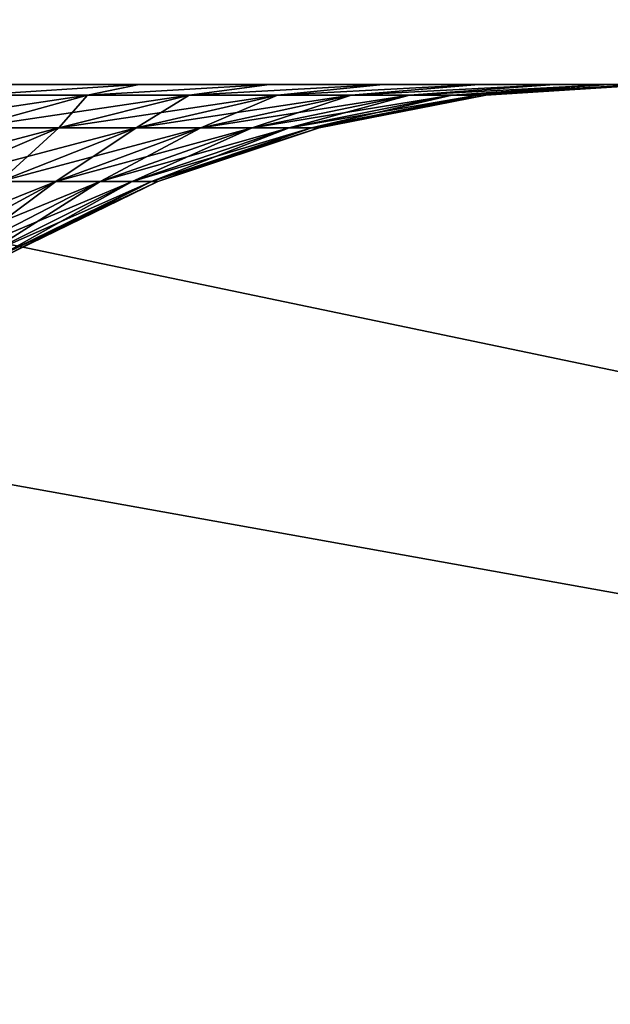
# Model space of a CAD drawing. Header units: millimetres. Extents: x -110 to 110, y 0 to 80.
# Tile 277 of 439: x 87.04 to 88.39, y 6.45 to 8.7. Entities that reach past the tile are written whole.
import ezdxf

# ---------------------------------------------------------------- set-up
doc = ezdxf.new("R2010")
doc.units = ezdxf.units.MM
doc.header["$LTSCALE"] = 59.460957
for name, color, linetype in [('13', 7, 'CONTINUOUS'), ('350', 7, 'CONTINUOUS'), ('359', 7, 'CONTINUOUS'), ('361', 7, 'CONTINUOUS'), ('362', 7, 'CONTINUOUS'), ('4', 7, 'CONTINUOUS'), ('6', 7, 'CONTINUOUS'), ('7', 7, 'CONTINUOUS')]:
    doc.layers.add(name, color=color, linetype=linetype)

msp = doc.modelspace()

# ---------------------------------------------------------------- linework, layer by layer
at = {"layer": '13', "color": 7, "linetype": 'CONTINUOUS'}
for points in [[(88.7616, 16.2217, 52.4151), (105, 0, 52.6982), (87.978, 15.6491, 52.425), (88.7616, 16.2217, 52.4151)], [(87.978, 15.6491, 52.425), (105, 0, 52.6982), (87.1426, 15.1552, 52.4337), (87.978, 15.6491, 52.425)], [(87.1426, 15.1552, 52.4337), (105, 0, 52.6982), (86.2633, 14.7446, 52.4408), (87.1426, 15.1552, 52.4337)], [(86.2633, 14.7446, 52.4408), (105, 0, 52.6982), (85.3483, 14.4211, 52.4465), (86.2633, 14.7446, 52.4408)], [(85.3483, 14.4211, 52.4465), (105, 0, 52.6982), (84.4063, 14.1879, 52.4506), (85.3483, 14.4211, 52.4465)], [(84.4063, 14.1879, 52.4506), (105, 0, 52.6982), (83.4461, 14.0471, 52.453), (84.4063, 14.1879, 52.4506)], [(105, 0, 52.6982), (-105, 0, 52.6982), (83.4461, 14.0471, 52.453), (105, 0, 52.6982)]]:
    msp.add_3dface(points, dxfattribs=at)
at = {"layer": '350', "color": 7, "linetype": 'CONTINUOUS'}
for points in [[(96.8141, 8.55, -37.8585), (80.359, 8.55, -51.9546), (96.4415, 8.55, -38.0633), (96.8141, 8.55, -37.8585)], [(96.4415, 8.55, -38.0633), (80.359, 8.55, -51.9546), (96.0462, 8.55, -38.2198), (96.4415, 8.55, -38.0633)], [(96.0462, 8.55, -38.2198), (80.359, 8.55, -51.9546), (95.6344, 8.55, -38.3256), (96.0462, 8.55, -38.2198)], [(95.6344, 8.55, -38.3256), (80.359, 8.55, -51.9546), (95.2126, 8.55, -38.3788), (95.6344, 8.55, -38.3256)], [(95.2126, 8.55, -38.3788), (80.359, 8.55, -51.9546), (94.7874, 8.55, -38.3788), (95.2126, 8.55, -38.3788)], [(94.7874, 8.55, -38.3788), (80.359, 8.55, -51.9546), (94.3656, 8.55, -38.3256), (94.7874, 8.55, -38.3788)], [(94.3656, 8.55, -38.3256), (80.359, 8.55, -51.9546), (93.9538, 8.55, -38.2198), (94.3656, 8.55, -38.3256)], [(93.9538, 8.55, -38.2198), (80.359, 8.55, -51.9546), (93.5585, 8.55, -38.0633), (93.9538, 8.55, -38.2198)], [(93.5585, 8.55, -38.0633), (80.359, 8.55, -51.9546), (93.1859, 8.55, -37.8585), (93.5585, 8.55, -38.0633)], [(93.1859, 8.55, -37.8585), (80.359, 8.55, -51.9546), (92.8419, 8.55, -37.6086), (93.1859, 8.55, -37.8585)], [(92.8419, 8.55, -37.6086), (80.359, 8.55, -51.9546), (92.532, 8.55, -37.3175), (92.8419, 8.55, -37.6086)], [(92.532, 8.55, -37.3175), (80.359, 8.55, -51.9546), (92.261, 8.55, -36.9899), (92.532, 8.55, -37.3175)], [(92.261, 8.55, -36.9899), (80.359, 8.55, -51.9546), (92.0332, 8.55, -36.6309), (92.261, 8.55, -36.9899)], [(92.0332, 8.55, -36.6309), (80.359, 8.55, -51.9546), (91.8522, 8.55, -36.2462), (92.0332, 8.55, -36.6309)], [(91.8522, 8.55, -36.2462), (80.359, 8.55, -51.9546), (91.7208, 8.55, -35.8418), (91.8522, 8.55, -36.2462)], [(91.7208, 8.55, -35.8418), (80.359, 8.55, -51.9546), (91.6411, 8.55, -35.4242), (91.7208, 8.55, -35.8418)], [(80.359, 8.55, 51.9546), (98.7466, 8.55, 51.9546), (80.359, 8.55, 45.871), (80.359, 8.55, 51.9546)], [(97.1581, 8.55, -37.6086), (80.359, 8.55, -51.9546), (96.8141, 8.55, -37.8585), (97.1581, 8.55, -37.6086)], [(98.7466, 8.55, -51.9546), (80.359, 8.55, -51.9546), (98.7466, 8.55, -48.6982), (98.7466, 8.55, -51.9546)], [(98.7466, 8.55, -48.6982), (80.359, 8.55, -51.9546), (97.1581, 8.55, -37.6086), (98.7466, 8.55, -48.6982)], [(80.359, 8.55, -51.9546), (91.6145, 8.55, -35), (91.6411, 8.55, -35.4242), (80.359, 8.55, -51.9546)], [(87.3154, 8.55, -33.6136), (87.6136, 8.55, -33.3154), (80.359, 8.55, -51.9546), (87.3154, 8.55, -33.6136)], [(86.9835, 8.55, -33.8737), (87.3154, 8.55, -33.6136), (80.359, 8.55, -51.9546), (86.9835, 8.55, -33.8737)], [(87.6136, 8.55, -33.3154), (87.8737, 8.55, -32.9835), (80.359, 8.55, -51.9546), (87.6136, 8.55, -33.3154)], [(87.8737, 8.55, -32.9835), (88.0918, 8.55, -32.6226), (80.359, 8.55, -51.9546), (87.8737, 8.55, -32.9835)], [(80.359, 8.55, -51.9546), (88.2649, 8.55, -32.2381), (91.6145, 8.55, -35), (80.359, 8.55, -51.9546)], [(88.0918, 8.55, -32.6226), (88.2649, 8.55, -32.2381), (80.359, 8.55, -51.9546), (88.0918, 8.55, -32.6226)], [(98.7466, 8.55, 51.9546), (85, 8.55, 34.4917), (80.359, 8.55, 45.871), (98.7466, 8.55, 51.9546)], [(85.4208, 8.55, 34.4663), (85, 8.55, 34.4917), (98.7466, 8.55, 51.9546), (85.4208, 8.55, 34.4663)], [(85.8355, 8.55, 34.3903), (85.4208, 8.55, 34.4663), (98.7466, 8.55, 51.9546), (85.8355, 8.55, 34.3903)], [(86.2381, 8.55, 34.2649), (85.8355, 8.55, 34.3903), (98.7466, 8.55, 51.9546), (86.2381, 8.55, 34.2649)], [(86.6226, 8.55, 34.0918), (86.2381, 8.55, 34.2649), (98.7466, 8.55, 51.9546), (86.6226, 8.55, 34.0918)], [(86.9835, 8.55, 33.8737), (86.6226, 8.55, 34.0918), (98.7466, 8.55, 51.9546), (86.9835, 8.55, 33.8737)], [(87.3154, 8.55, 33.6136), (86.9835, 8.55, 33.8737), (98.7466, 8.55, 51.9546), (87.3154, 8.55, 33.6136)], [(87.6136, 8.55, 33.3154), (87.3154, 8.55, 33.6136), (98.7466, 8.55, 51.9546), (87.6136, 8.55, 33.3154)], [(87.8737, 8.55, 32.9835), (87.6136, 8.55, 33.3154), (98.7466, 8.55, 51.9546), (87.8737, 8.55, 32.9835)], [(88.0918, 8.55, 32.6226), (87.8737, 8.55, 32.9835), (98.7466, 8.55, 51.9546), (88.0918, 8.55, 32.6226)], [(88.2649, 8.55, 32.2381), (88.0918, 8.55, 32.6226), (98.7466, 8.55, 51.9546), (88.2649, 8.55, 32.2381)], [(88.2649, 8.55, -32.2381), (88.3903, 8.55, -31.8355), (91.6145, 8.55, -35), (88.2649, 8.55, -32.2381)], [(88.3903, 8.55, 31.8355), (88.2649, 8.55, 32.2381), (98.7466, 8.55, 51.9546), (88.3903, 8.55, 31.8355)], [(88.3903, 8.55, -31.8355), (88.4663, 8.55, -31.4208), (91.6145, 8.55, -35), (88.3903, 8.55, -31.8355)], [(88.4663, 8.55, 31.4208), (88.3903, 8.55, 31.8355), (98.7466, 8.55, 51.9546), (88.4663, 8.55, 31.4208)]]:
    msp.add_3dface(points, dxfattribs=at)
at = {"layer": '359', "color": 7, "linetype": 'CONTINUOUS'}
for points in [[(88.4917, 8.55, 31), (88.4917, 8.55, -31), (88.1083, 8.5254, -31), (88.4917, 8.55, 31)], [(88.1083, 8.5254, 31), (88.4917, 8.55, 31), (88.1083, 8.5254, -31), (88.1083, 8.5254, 31)], [(87.7271, 8.4509, 31), (88.1083, 8.5254, 31), (87.7271, 8.4509, -31), (87.7271, 8.4509, 31)], [(87.7271, 8.4509, -31), (88.1083, 8.5254, 31), (88.1083, 8.5254, -31), (87.7271, 8.4509, -31)], [(87.3587, 8.3278, -31), (87.7271, 8.4509, 31), (87.7271, 8.4509, -31), (87.3587, 8.3278, -31)], [(87.3587, 8.3278, 31), (87.7271, 8.4509, 31), (87.3587, 8.3278, -31), (87.3587, 8.3278, 31)], [(87.0092, 8.1581, -31), (87.3587, 8.3278, 31), (87.3587, 8.3278, -31), (87.0092, 8.1581, -31)], [(87.0092, 8.1581, 31), (87.3587, 8.3278, 31), (87.0092, 8.1581, -31), (87.0092, 8.1581, 31)]]:
    msp.add_3dface(points, dxfattribs=at)
at = {"layer": '361', "color": 7, "linetype": 'CONTINUOUS'}
for points in [[(86.9835, 8.55, 33.8737), (87.3154, 8.55, 33.6136), (86.938, 8.5254, 33.4302), (86.9835, 8.55, 33.8737)], [(86.938, 8.5254, 33.4302), (87.3154, 8.55, 33.6136), (87.1979, 8.5254, 33.1979), (86.938, 8.5254, 33.4302)], [(87.3154, 8.55, 33.6136), (87.6136, 8.55, 33.3154), (87.1979, 8.5254, 33.1979), (87.3154, 8.55, 33.6136)], [(87.1979, 8.5254, 33.1979), (87.6136, 8.55, 33.3154), (87.4302, 8.5254, 32.938), (87.1979, 8.5254, 33.1979)], [(87.6136, 8.55, 33.3154), (87.8737, 8.55, 32.9835), (87.4302, 8.5254, 32.938), (87.6136, 8.55, 33.3154)], [(87.4302, 8.5254, 32.938), (87.8737, 8.55, 32.9835), (87.6319, 8.5254, 32.6537), (87.4302, 8.5254, 32.938)], [(87.8737, 8.55, 32.9835), (88.0918, 8.55, 32.6226), (87.6319, 8.5254, 32.6537), (87.8737, 8.55, 32.9835)], [(87.6319, 8.5254, 32.6537), (88.0918, 8.55, 32.6226), (87.8005, 8.5254, 32.3487), (87.6319, 8.5254, 32.6537)], [(88.0918, 8.55, 32.6226), (88.2649, 8.55, 32.2381), (87.8005, 8.5254, 32.3487), (88.0918, 8.55, 32.6226)], [(87.8005, 8.5254, 32.3487), (88.2649, 8.55, 32.2381), (87.9339, 8.5254, 32.0266), (87.8005, 8.5254, 32.3487)], [(88.2649, 8.55, 32.2381), (88.3903, 8.55, 31.8355), (87.9339, 8.5254, 32.0266), (88.2649, 8.55, 32.2381)], [(87.9339, 8.5254, 32.0266), (88.3903, 8.55, 31.8355), (88.0304, 8.5254, 31.6917), (87.9339, 8.5254, 32.0266)], [(88.0304, 8.5254, 31.6917), (88.4663, 8.55, 31.4208), (88.0888, 8.5254, 31.348), (88.0304, 8.5254, 31.6917)], [(88.3903, 8.55, 31.8355), (88.4663, 8.55, 31.4208), (88.0304, 8.5254, 31.6917), (88.3903, 8.55, 31.8355)], [(88.4917, 8.55, 31), (88.1083, 8.5254, 31), (88.0888, 8.5254, 31.348), (88.4917, 8.55, 31)], [(88.4663, 8.55, 31.4208), (88.4917, 8.55, 31), (88.0888, 8.5254, 31.348), (88.4663, 8.55, 31.4208)], [(86.938, 8.5254, 33.4302), (87.1979, 8.5254, 33.1979), (86.7003, 8.4509, 33.1321), (86.938, 8.5254, 33.4302)], [(86.7003, 8.4509, 33.1321), (87.1979, 8.5254, 33.1979), (86.9283, 8.4509, 32.9283), (86.7003, 8.4509, 33.1321)], [(87.1979, 8.5254, 33.1979), (87.4302, 8.5254, 32.938), (86.9283, 8.4509, 32.9283), (87.1979, 8.5254, 33.1979)], [(86.9283, 8.4509, 32.9283), (87.4302, 8.5254, 32.938), (87.1321, 8.4509, 32.7003), (86.9283, 8.4509, 32.9283)], [(87.4302, 8.5254, 32.938), (87.6319, 8.5254, 32.6537), (87.1321, 8.4509, 32.7003), (87.4302, 8.5254, 32.938)], [(87.1321, 8.4509, 32.7003), (87.6319, 8.5254, 32.6537), (87.3091, 8.4509, 32.4509), (87.1321, 8.4509, 32.7003)], [(87.6319, 8.5254, 32.6537), (87.8005, 8.5254, 32.3487), (87.3091, 8.4509, 32.4509), (87.6319, 8.5254, 32.6537)], [(87.3091, 8.4509, 32.4509), (87.8005, 8.5254, 32.3487), (87.457, 8.4509, 32.1832), (87.3091, 8.4509, 32.4509)], [(87.8005, 8.5254, 32.3487), (87.9339, 8.5254, 32.0266), (87.457, 8.4509, 32.1832), (87.8005, 8.5254, 32.3487)], [(87.457, 8.4509, 32.1832), (87.9339, 8.5254, 32.0266), (87.574, 8.4509, 31.9007), (87.457, 8.4509, 32.1832)], [(87.9339, 8.5254, 32.0266), (88.0304, 8.5254, 31.6917), (87.574, 8.4509, 31.9007), (87.9339, 8.5254, 32.0266)], [(87.574, 8.4509, 31.9007), (88.0304, 8.5254, 31.6917), (87.6587, 8.4509, 31.6068), (87.574, 8.4509, 31.9007)], [(87.6587, 8.4509, 31.6068), (88.0888, 8.5254, 31.348), (87.7099, 8.4509, 31.3053), (87.6587, 8.4509, 31.6068)], [(88.0304, 8.5254, 31.6917), (88.0888, 8.5254, 31.348), (87.6587, 8.4509, 31.6068), (88.0304, 8.5254, 31.6917)], [(88.0888, 8.5254, 31.348), (88.1083, 8.5254, 31), (87.7099, 8.4509, 31.3053), (88.0888, 8.5254, 31.348)], [(88.1083, 8.5254, 31), (87.7271, 8.4509, 31), (87.7099, 8.4509, 31.3053), (88.1083, 8.5254, 31)], [(86.6678, 8.3278, 32.6678), (87.1321, 8.4509, 32.7003), (86.8441, 8.3278, 32.4706), (86.6678, 8.3278, 32.6678)], [(86.9283, 8.4509, 32.9283), (87.1321, 8.4509, 32.7003), (86.6678, 8.3278, 32.6678), (86.9283, 8.4509, 32.9283)], [(86.8441, 8.3278, 32.4706), (87.3091, 8.4509, 32.4509), (86.9971, 8.3278, 32.2549), (86.8441, 8.3278, 32.4706)], [(87.1321, 8.4509, 32.7003), (87.3091, 8.4509, 32.4509), (86.8441, 8.3278, 32.4706), (87.1321, 8.4509, 32.7003)], [(86.9971, 8.3278, 32.2549), (87.457, 8.4509, 32.1832), (87.1251, 8.3278, 32.0234), (86.9971, 8.3278, 32.2549)], [(87.3091, 8.4509, 32.4509), (87.457, 8.4509, 32.1832), (86.9971, 8.3278, 32.2549), (87.3091, 8.4509, 32.4509)], [(87.457, 8.4509, 32.1832), (87.574, 8.4509, 31.9007), (87.1251, 8.3278, 32.0234), (87.457, 8.4509, 32.1832)], [(87.1251, 8.3278, 32.0234), (87.574, 8.4509, 31.9007), (87.2263, 8.3278, 31.779), (87.1251, 8.3278, 32.0234)], [(87.2263, 8.3278, 31.779), (87.6587, 8.4509, 31.6068), (87.2995, 8.3278, 31.5249), (87.2263, 8.3278, 31.779)], [(87.574, 8.4509, 31.9007), (87.6587, 8.4509, 31.6068), (87.2263, 8.3278, 31.779), (87.574, 8.4509, 31.9007)], [(87.6587, 8.4509, 31.6068), (87.7099, 8.4509, 31.3053), (87.2995, 8.3278, 31.5249), (87.6587, 8.4509, 31.6068)], [(87.2995, 8.3278, 31.5249), (87.7099, 8.4509, 31.3053), (87.3438, 8.3278, 31.2641), (87.2995, 8.3278, 31.5249)], [(87.7271, 8.4509, 31), (87.3587, 8.3278, 31), (87.3438, 8.3278, 31.2641), (87.7271, 8.4509, 31)], [(87.7099, 8.4509, 31.3053), (87.7271, 8.4509, 31), (87.3438, 8.3278, 31.2641), (87.7099, 8.4509, 31.3053)], [(86.7013, 8.1581, 32.069), (87.1251, 8.3278, 32.0234), (86.8103, 8.1581, 31.8718), (86.7013, 8.1581, 32.069)], [(86.9971, 8.3278, 32.2549), (87.1251, 8.3278, 32.0234), (86.7013, 8.1581, 32.069), (86.9971, 8.3278, 32.2549)], [(86.8103, 8.1581, 31.8718), (87.2263, 8.3278, 31.779), (86.8965, 8.1581, 31.6636), (86.8103, 8.1581, 31.8718)], [(87.1251, 8.3278, 32.0234), (87.2263, 8.3278, 31.779), (86.8103, 8.1581, 31.8718), (87.1251, 8.3278, 32.0234)], [(87.2263, 8.3278, 31.779), (87.2995, 8.3278, 31.5249), (86.8965, 8.1581, 31.6636), (87.2263, 8.3278, 31.779)], [(86.8965, 8.1581, 31.6636), (87.2995, 8.3278, 31.5249), (86.9589, 8.1581, 31.4471), (86.8965, 8.1581, 31.6636)], [(87.2995, 8.3278, 31.5249), (87.3438, 8.3278, 31.2641), (86.9589, 8.1581, 31.4471), (87.2995, 8.3278, 31.5249)], [(86.9589, 8.1581, 31.4471), (87.3438, 8.3278, 31.2641), (86.9966, 8.1581, 31.225), (86.9589, 8.1581, 31.4471)], [(87.3587, 8.3278, 31), (87.0092, 8.1581, 31), (86.9966, 8.1581, 31.225), (87.3587, 8.3278, 31)], [(87.3438, 8.3278, 31.2641), (87.3587, 8.3278, 31), (86.9966, 8.1581, 31.225), (87.3438, 8.3278, 31.2641)]]:
    msp.add_3dface(points, dxfattribs=at)
at = {"layer": '362', "color": 7, "linetype": 'CONTINUOUS'}
for points in [[(87.3154, 8.55, -33.6136), (86.9835, 8.55, -33.8737), (86.938, 8.5254, -33.4302), (87.3154, 8.55, -33.6136)], [(87.1979, 8.5254, -33.1979), (87.3154, 8.55, -33.6136), (86.938, 8.5254, -33.4302), (87.1979, 8.5254, -33.1979)], [(87.4302, 8.5254, -32.938), (87.6136, 8.55, -33.3154), (87.1979, 8.5254, -33.1979), (87.4302, 8.5254, -32.938)], [(87.6136, 8.55, -33.3154), (87.3154, 8.55, -33.6136), (87.1979, 8.5254, -33.1979), (87.6136, 8.55, -33.3154)], [(87.6319, 8.5254, -32.6537), (87.8737, 8.55, -32.9835), (87.4302, 8.5254, -32.938), (87.6319, 8.5254, -32.6537)], [(87.8737, 8.55, -32.9835), (87.6136, 8.55, -33.3154), (87.4302, 8.5254, -32.938), (87.8737, 8.55, -32.9835)], [(87.8005, 8.5254, -32.3487), (88.0918, 8.55, -32.6226), (87.6319, 8.5254, -32.6537), (87.8005, 8.5254, -32.3487)], [(88.0918, 8.55, -32.6226), (87.8737, 8.55, -32.9835), (87.6319, 8.5254, -32.6537), (88.0918, 8.55, -32.6226)], [(87.9339, 8.5254, -32.0266), (88.2649, 8.55, -32.2381), (87.8005, 8.5254, -32.3487), (87.9339, 8.5254, -32.0266)], [(88.2649, 8.55, -32.2381), (88.0918, 8.55, -32.6226), (87.8005, 8.5254, -32.3487), (88.2649, 8.55, -32.2381)], [(88.0304, 8.5254, -31.6917), (88.3903, 8.55, -31.8355), (87.9339, 8.5254, -32.0266), (88.0304, 8.5254, -31.6917)], [(88.3903, 8.55, -31.8355), (88.2649, 8.55, -32.2381), (87.9339, 8.5254, -32.0266), (88.3903, 8.55, -31.8355)], [(88.0888, 8.5254, -31.348), (88.4663, 8.55, -31.4208), (88.0304, 8.5254, -31.6917), (88.0888, 8.5254, -31.348)], [(88.4663, 8.55, -31.4208), (88.3903, 8.55, -31.8355), (88.0304, 8.5254, -31.6917), (88.4663, 8.55, -31.4208)], [(88.1083, 8.5254, -31), (88.4663, 8.55, -31.4208), (88.0888, 8.5254, -31.348), (88.1083, 8.5254, -31)], [(88.4917, 8.55, -31), (88.4663, 8.55, -31.4208), (88.1083, 8.5254, -31), (88.4917, 8.55, -31)], [(87.1979, 8.5254, -33.1979), (86.938, 8.5254, -33.4302), (86.9283, 8.4509, -32.9283), (87.1979, 8.5254, -33.1979)], [(87.1321, 8.4509, -32.7003), (87.1979, 8.5254, -33.1979), (86.9283, 8.4509, -32.9283), (87.1321, 8.4509, -32.7003)], [(87.4302, 8.5254, -32.938), (87.1979, 8.5254, -33.1979), (87.1321, 8.4509, -32.7003), (87.4302, 8.5254, -32.938)], [(87.3091, 8.4509, -32.4509), (87.4302, 8.5254, -32.938), (87.1321, 8.4509, -32.7003), (87.3091, 8.4509, -32.4509)], [(87.6319, 8.5254, -32.6537), (87.4302, 8.5254, -32.938), (87.3091, 8.4509, -32.4509), (87.6319, 8.5254, -32.6537)], [(87.457, 8.4509, -32.1832), (87.6319, 8.5254, -32.6537), (87.3091, 8.4509, -32.4509), (87.457, 8.4509, -32.1832)], [(87.8005, 8.5254, -32.3487), (87.6319, 8.5254, -32.6537), (87.457, 8.4509, -32.1832), (87.8005, 8.5254, -32.3487)], [(87.574, 8.4509, -31.9007), (87.8005, 8.5254, -32.3487), (87.457, 8.4509, -32.1832), (87.574, 8.4509, -31.9007)], [(87.9339, 8.5254, -32.0266), (87.8005, 8.5254, -32.3487), (87.574, 8.4509, -31.9007), (87.9339, 8.5254, -32.0266)], [(87.6587, 8.4509, -31.6068), (87.9339, 8.5254, -32.0266), (87.574, 8.4509, -31.9007), (87.6587, 8.4509, -31.6068)], [(88.0304, 8.5254, -31.6917), (87.9339, 8.5254, -32.0266), (87.6587, 8.4509, -31.6068), (88.0304, 8.5254, -31.6917)], [(87.7099, 8.4509, -31.3053), (88.0304, 8.5254, -31.6917), (87.6587, 8.4509, -31.6068), (87.7099, 8.4509, -31.3053)], [(88.0888, 8.5254, -31.348), (88.0304, 8.5254, -31.6917), (87.7099, 8.4509, -31.3053), (88.0888, 8.5254, -31.348)], [(87.7271, 8.4509, -31), (88.0888, 8.5254, -31.348), (87.7099, 8.4509, -31.3053), (87.7271, 8.4509, -31)], [(87.7271, 8.4509, -31), (88.1083, 8.5254, -31), (88.0888, 8.5254, -31.348), (87.7271, 8.4509, -31)], [(87.1321, 8.4509, -32.7003), (86.9283, 8.4509, -32.9283), (86.8441, 8.3278, -32.4706), (87.1321, 8.4509, -32.7003)], [(86.9971, 8.3278, -32.2549), (87.1321, 8.4509, -32.7003), (86.8441, 8.3278, -32.4706), (86.9971, 8.3278, -32.2549)], [(87.3091, 8.4509, -32.4509), (87.1321, 8.4509, -32.7003), (86.9971, 8.3278, -32.2549), (87.3091, 8.4509, -32.4509)], [(87.1251, 8.3278, -32.0234), (87.3091, 8.4509, -32.4509), (86.9971, 8.3278, -32.2549), (87.1251, 8.3278, -32.0234)], [(87.457, 8.4509, -32.1832), (87.3091, 8.4509, -32.4509), (87.1251, 8.3278, -32.0234), (87.457, 8.4509, -32.1832)], [(87.2263, 8.3278, -31.779), (87.457, 8.4509, -32.1832), (87.1251, 8.3278, -32.0234), (87.2263, 8.3278, -31.779)], [(87.574, 8.4509, -31.9007), (87.457, 8.4509, -32.1832), (87.2263, 8.3278, -31.779), (87.574, 8.4509, -31.9007)], [(87.2995, 8.3278, -31.5249), (87.574, 8.4509, -31.9007), (87.2263, 8.3278, -31.779), (87.2995, 8.3278, -31.5249)], [(87.6587, 8.4509, -31.6068), (87.574, 8.4509, -31.9007), (87.2995, 8.3278, -31.5249), (87.6587, 8.4509, -31.6068)], [(87.3438, 8.3278, -31.2641), (87.6587, 8.4509, -31.6068), (87.2995, 8.3278, -31.5249), (87.3438, 8.3278, -31.2641)], [(87.7099, 8.4509, -31.3053), (87.6587, 8.4509, -31.6068), (87.3438, 8.3278, -31.2641), (87.7099, 8.4509, -31.3053)], [(87.3587, 8.3278, -31), (87.7099, 8.4509, -31.3053), (87.3438, 8.3278, -31.2641), (87.3587, 8.3278, -31)], [(87.3587, 8.3278, -31), (87.7271, 8.4509, -31), (87.7099, 8.4509, -31.3053), (87.3587, 8.3278, -31)], [(86.8965, 8.1581, -31.6636), (87.1251, 8.3278, -32.0234), (86.8103, 8.1581, -31.8718), (86.8965, 8.1581, -31.6636)], [(87.1251, 8.3278, -32.0234), (86.9971, 8.3278, -32.2549), (86.8103, 8.1581, -31.8718), (87.1251, 8.3278, -32.0234)], [(87.2263, 8.3278, -31.779), (87.1251, 8.3278, -32.0234), (86.8965, 8.1581, -31.6636), (87.2263, 8.3278, -31.779)], [(86.9589, 8.1581, -31.4471), (87.2263, 8.3278, -31.779), (86.8965, 8.1581, -31.6636), (86.9589, 8.1581, -31.4471)], [(87.2995, 8.3278, -31.5249), (87.2263, 8.3278, -31.779), (86.9589, 8.1581, -31.4471), (87.2995, 8.3278, -31.5249)], [(86.9966, 8.1581, -31.225), (87.2995, 8.3278, -31.5249), (86.9589, 8.1581, -31.4471), (86.9966, 8.1581, -31.225)], [(87.3438, 8.3278, -31.2641), (87.2995, 8.3278, -31.5249), (86.9966, 8.1581, -31.225), (87.3438, 8.3278, -31.2641)], [(87.0092, 8.1581, -31), (87.3438, 8.3278, -31.2641), (86.9966, 8.1581, -31.225), (87.0092, 8.1581, -31)], [(87.0092, 8.1581, -31), (87.3587, 8.3278, -31), (87.3438, 8.3278, -31.2641), (87.0092, 8.1581, -31)]]:
    msp.add_3dface(points, dxfattribs=at)
at = {"layer": '4', "color": 7, "linetype": 'CONTINUOUS'}
for points in [[(89.0124, 17.5119, 55), (88.1825, 16.8839, 55), (105.7, 4.2827, 55), (89.0124, 17.5119, 55)], [(88.1825, 16.8839, 55), (87.3014, 16.3298, 55), (105.7, 4.2827, 55), (88.1825, 16.8839, 55)], [(87.3014, 16.3298, 55), (86.3758, 15.8537, 55), (105.7, 4.2827, 55), (87.3014, 16.3298, 55)], [(86.3758, 15.8537, 55), (85.4126, 15.4593, 55), (105.7, 4.2827, 55), (86.3758, 15.8537, 55)], [(85.4126, 15.4593, 55), (84.419, 15.1495, 55), (105.7, 4.2827, 55), (85.4126, 15.4593, 55)], [(84.419, 15.1495, 55), (83.4023, 14.9266, 55), (105.7, 4.2827, 55), (84.419, 15.1495, 55)], [(83.4023, 14.9266, 55), (82.3702, 14.7922, 55), (105.7, 4.2827, 55), (83.4023, 14.9266, 55)], [(105.7, 4.2827, 55), (-82.3629, 14.7916, 55), (-105.7, 4.2827, 55), (105.7, 4.2827, 55)], [(-81.3314, 14.7473, 55), (-82.3629, 14.7916, 55), (105.7, 4.2827, 55), (-81.3314, 14.7473, 55)], [(82.3702, 14.7922, 55), (81.3314, 14.7473, 55), (105.7, 4.2827, 55), (82.3702, 14.7922, 55)], [(47.4027, 14.7473, 55), (-81.3314, 14.7473, 55), (105.7, 4.2827, 55), (47.4027, 14.7473, 55)], [(55.5973, 14.7473, 55), (47.4027, 14.7473, 55), (105.7, 4.2827, 55), (55.5973, 14.7473, 55)], [(81.3314, 14.7473, 55), (55.5973, 14.7473, 55), (105.7, 4.2827, 55), (81.3314, 14.7473, 55)]]:
    msp.add_3dface(points, dxfattribs=at)
at = {"layer": '6', "color": 7, "linetype": 'CONTINUOUS'}
for points in [[(110, 0, -55), (-110, 0, -55), (110, 80, -55), (110, 0, -55)], [(110, 80, -55), (-110, 0, -55), (-110, 80, -55), (110, 80, -55)]]:
    msp.add_3dface(points, dxfattribs=at)
at = {"layer": '7', "color": 7, "linetype": 'CONTINUOUS'}
for points in [[(87.978, 15.6491, -52.425), (105, 0, -52.6982), (88.7616, 16.2217, -52.4151), (87.978, 15.6491, -52.425)], [(87.1426, 15.1552, -52.4337), (105, 0, -52.6982), (87.978, 15.6491, -52.425), (87.1426, 15.1552, -52.4337)], [(86.2633, 14.7446, -52.4408), (105, 0, -52.6982), (87.1426, 15.1552, -52.4337), (86.2633, 14.7446, -52.4408)], [(85.3483, 14.4211, -52.4465), (105, 0, -52.6982), (86.2633, 14.7446, -52.4408), (85.3483, 14.4211, -52.4465)], [(84.4063, 14.1879, -52.4506), (105, 0, -52.6982), (85.3483, 14.4211, -52.4465), (84.4063, 14.1879, -52.4506)], [(83.4461, 14.0471, -52.453), (105, 0, -52.6982), (84.4063, 14.1879, -52.4506), (83.4461, 14.0471, -52.453)], [(-105, 0, -52.6982), (105, 0, -52.6982), (-83.4461, 14.0471, -52.453), (-105, 0, -52.6982)], [(-83.4461, 14.0471, -52.453), (105, 0, -52.6982), (-82.4769, 14, -52.4538), (-83.4461, 14.0471, -52.453)], [(82.4769, 14, -52.4538), (105, 0, -52.6982), (83.4461, 14.0471, -52.453), (82.4769, 14, -52.4538)], [(105, 0, -52.6982), (82.4769, 14, -52.4538), (-82.4769, 14, -52.4538), (105, 0, -52.6982)]]:
    msp.add_3dface(points, dxfattribs=at)

doc.saveas('drawing.dxf')
